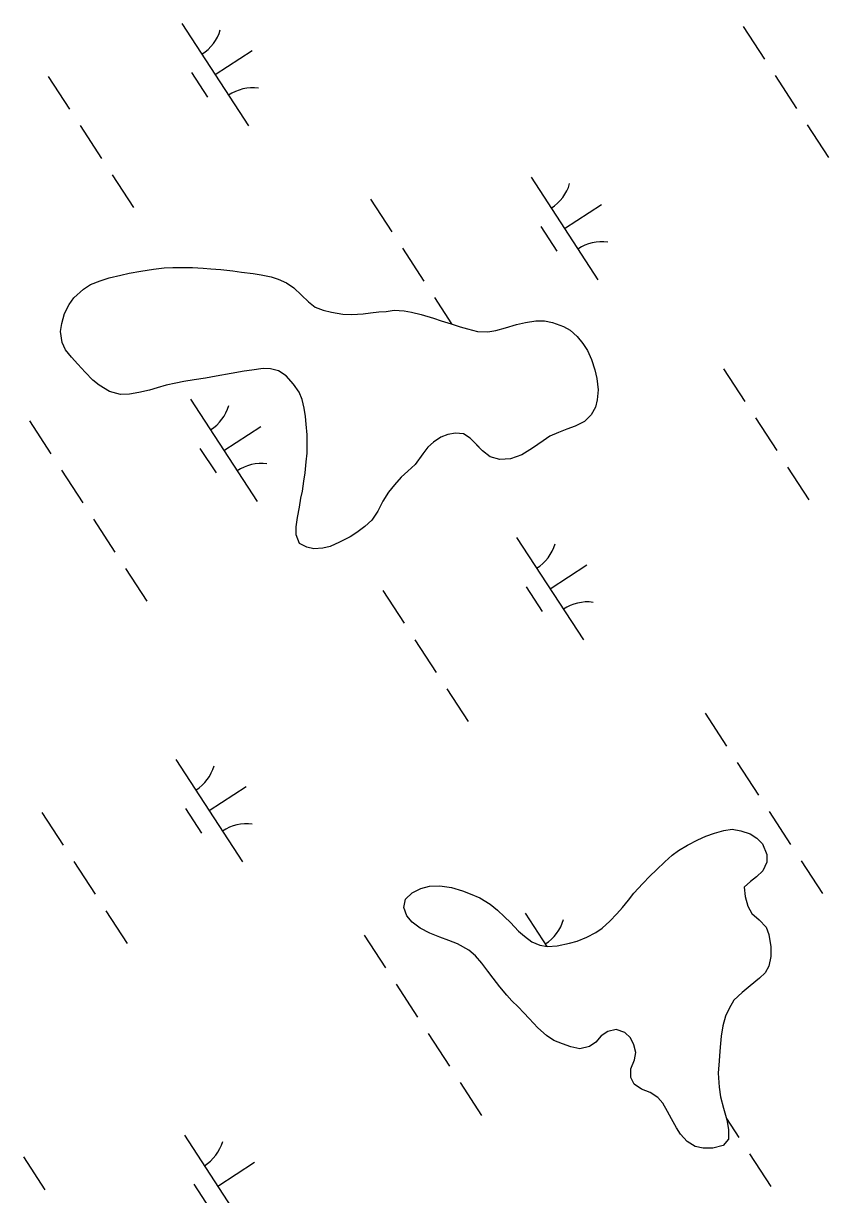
# Model space of a CAD drawing. Extents: x 3953924 to 3974542, y 193747 to 216192.
# Drawn here: x 3966940.1 to 3967269.4, y 204235.1 to 204714.2 of the extents above; entities that cross this region are included whole.
import ezdxf

# ---------------------------------------------------------------- set-up
doc = ezdxf.new("R2010")
doc.units = 0
doc.layers.add('V-TOPO-SHOR', color=7, linetype='Continuous')
doc.layers.add('V-WETL-SWMP', color=7, linetype='Continuous')

msp = doc.modelspace()

# ---------------------------------------------------------------- linework, layer by layer
at = {"layer": 'V-TOPO-SHOR'}
for points in [[(3967100.27, 204533.72), (3967097.32, 204531.05), (3967094.62, 204528.55), (3967091.84, 204525.45), (3967089.48, 204522.52), (3967087.13, 204518.81), (3967085.03, 204514.67), (3967082.68, 204511.05), (3967079.81, 204508.38), (3967076.42, 204505.89), (3967073.73, 204504.17), (3967069.39, 204501.94), (3967065.57, 204500.23), (3967062.63, 204499.55), (3967058.91, 204499.22), (3967055.97, 204499.93), (3967053.03, 204501.51), (3967051.66, 204504.97), (3967051.68, 204508.26), (3967052.22, 204512.15), (3967053.02, 204516.3), (3967053.64, 204519.93), (3967054.26, 204522.88), (3967054.81, 204526.94), (3967055.34, 204530.31), (3967055.8, 204534.81), (3967056.16, 204538.36), (3967056.1, 204542.77), (3967056.11, 204545.97), (3967055.79, 204550.3), (3967055.46, 204553.42), (3967054.95, 204556.8), (3967054.11, 204560.35), (3967052.91, 204563.3), (3967050.59, 204566.68), (3967047.58, 204569.99), (3967044.39, 204572.08), (3967041.19, 204572.88), (3967038.16, 204572.98), (3967033.57, 204572.4), (3967030.37, 204571.89), (3967025.08, 204570.97), (3967018.93, 204569.87), (3967014.6, 204569.12), (3967009.93, 204568.45), (3967005.68, 204567.78), (3967002.39, 204567.01), (3966998.49, 204566.17), (3966994.85, 204565.15), (3966991.73, 204564.21), (3966987.31, 204563.29), (3966983.5, 204562.61), (3966979.86, 204562.46), (3966975.37, 204563.6), (3966971.06, 204566.22), (3966968.56, 204568.31), (3966965.37, 204571.53), (3966962.36, 204574.83), (3966959.77, 204577.62), (3966957.37, 204580.74), (3966956, 204583.69), (3966955.33, 204588.2), (3966955.78, 204591.48), (3966956.92, 204595.55), (3966958.85, 204599.26), (3966960.77, 204602.02), (3966964.68, 204605.55), (3966967.54, 204607.43), (3966971.45, 204608.97), (3966975.17, 204610.17), (3966980.02, 204611.27), (3966983.4, 204612.03), (3966988.17, 204612.87), (3966993.37, 204613.71), (3966997.69, 204614.29), (3967001.16, 204614.36), (3967005.83, 204614.34), (3967009.21, 204614.32), (3967013.62, 204614.12), (3967016.82, 204613.85), (3967020.8, 204613.48), (3967025.81, 204613.02), (3967029.27, 204612.49), (3967034.03, 204611.94), (3967037.32, 204611.41), (3967041.38, 204610.52), (3967044.32, 204609.64), (3967047.77, 204608.15), (3967050.71, 204606.06), (3967053.81, 204603.1), (3967056.65, 204600.32), (3967059.49, 204598.14), (3967062.77, 204596.92), (3967066.14, 204596.03), (3967070.82, 204595.32), (3967074.45, 204595.12), (3967079.04, 204595.36), (3967082.07, 204595.86), (3967085.45, 204596.19), (3967088.48, 204596.35), (3967091.77, 204596.94)], [(3967091.77, 204596.94), (3967095.83, 204596.66), (3967098.86, 204596.04), (3967102.75, 204595.07), (3967107.85, 204593.57), (3967111.04, 204592.6), (3967115.02, 204591.37), (3967118.73, 204590.14), (3967121.76, 204589.26), (3967125.82, 204588.2), (3967130.06, 204588.09), (3967133.35, 204588.59), (3967137.25, 204589.7), (3967141.85, 204591.06), (3967145.49, 204591.91), (3967149.64, 204592.58), (3967153.28, 204592.48), (3967156.48, 204591.85), (3967160.97, 204590.27), (3967163.73, 204588.79), (3967166.57, 204586.18), (3967168.98, 204583.22), (3967170.79, 204580.44), (3967172.41, 204576.71), (3967173.77, 204572.55), (3967174.62, 204568.91), (3967175.21, 204564.32), (3967174.84, 204560.26), (3967174.13, 204557.23), (3967172.38, 204554.13), (3967169.6, 204551.37), (3967165.78, 204549.4), (3967162.31, 204548.21), (3967159.02, 204546.92), (3967155.46, 204545.3), (3967152.68, 204543.41), (3967148.34, 204540.4), (3967143.91, 204537.74), (3967139.32, 204536.03), (3967134.9, 204535.79), (3967131.01, 204536.85), (3967127.91, 204539.38), (3967125.24, 204542.07), (3967122.83, 204544.51), (3967120.07, 204546.26), (3967116.87, 204546.53), (3967113.75, 204546.03), (3967110.89, 204545), (3967107.85, 204542.94), (3967105.5, 204540.88), (3967103.5, 204538.2), (3967100.27, 204533.72)], [(3967167.69, 204294.69), (3967164.06, 204295.49), (3967160.61, 204296.8), (3967157.07, 204298.12), (3967154.05, 204300.12), (3967150.52, 204303.34), (3967146.9, 204307.08), (3967144.75, 204309.43), (3967142.42, 204311.95), (3967139.93, 204314.39), (3967137.77, 204316.74), (3967135.02, 204320.04), (3967132.27, 204323.69), (3967130.12, 204326.55), (3967127.54, 204329.77), (3967124.96, 204332.73), (3967122.29, 204335.07), (3967117.71, 204337.61), (3967114.09, 204339.1), (3967110.37, 204340.41), (3967106.31, 204341.99), (3967102.35, 204344.09), (3967099.07, 204346.53), (3967096.92, 204349.14), (3967095.64, 204352.52), (3967096.43, 204355.89), (3967099.13, 204358.56), (3967102.69, 204360.27), (3967106.24, 204361.21), (3967110.39, 204361.44), (3967115.15, 204360.73), (3967119.73, 204359.32), (3967122.84, 204358.09), (3967126.81, 204356.43), (3967130.95, 204353.9), (3967133.97, 204351.46), (3967136.81, 204348.76), (3967139.31, 204346.41), (3967142.67, 204342.85), (3967144.99, 204340.76), (3967148.1, 204338.49), (3967151.29, 204337.18), (3967154.49, 204336.56), (3967158.47, 204336.8), (3967163.5, 204337.89), (3967166.62, 204338.83), (3967170.61, 204340.37), (3967174.17, 204342.34), (3967176.86, 204344.15), (3967179.9, 204346.99), (3967182.86, 204350), (3967185.12, 204352.58), (3967187.65, 204355.6), (3967189.83, 204358.45), (3967193.4, 204362.32), (3967196.35, 204365.34), (3967199.05, 204368.01), (3967202.44, 204371.28), (3967205.48, 204373.95), (3967208.09, 204375.83), (3967211.73, 204377.98), (3967215.99, 204380.21), (3967219.28, 204381.66), (3967222.75, 204382.95), (3967226.56, 204384.05), (3967230.03, 204384.55), (3967233.58, 204383.93), (3967237.29, 204382.61), (3967240.05, 204380.87), (3967242.46, 204378.52), (3967244.17, 204374.27), (3967244.16, 204371.07), (3967242.58, 204367.53), (3967239.88, 204365.12), (3967237.45, 204363.23), (3967234.93, 204360.9), (3967235.26, 204357.01), (3967236.45, 204353.02), (3967238.08, 204350.15), (3967241.09, 204347.45), (3967243.85, 204344.5), (3967245.04, 204341.55), (3967245.79, 204336.44), (3967245.78, 204332.46), (3967245.06, 204328.57), (3967243.49, 204325.81), (3967241.23, 204323.65), (3967237.41, 204320.56), (3967234.02, 204317.8), (3967230.71, 204314.62), (3967228.71, 204311.26), (3967227.31, 204308.15), (3967226.16, 204304.17), (3967225.53, 204299.93), (3967225.17, 204296.91), (3967224.9, 204293.71), (3967224.62, 204289.81), (3967224.33, 204284.8), (3967224.65, 204279), (3967225.23, 204275.1), (3967226.42, 204270.51)], [(3967226.42, 204270.51), (3967227.87, 204265.65), (3967228.54, 204261.75), (3967228.43, 204257.77), (3967226.26, 204255.19), (3967222.1, 204254.08), (3967218.2, 204254.02), (3967214.92, 204254.73), (3967211.64, 204256.82), (3967208.89, 204259.86), (3967207.26, 204262.47), (3967205.2, 204266.03), (3967203.48, 204269.15), (3967201.68, 204272.45), (3967199.62, 204274.8), (3967196.51, 204276.8), (3967192.97, 204278.2), (3967189.86, 204280.21), (3967188.58, 204282.99), (3967188.6, 204286.53), (3967190.09, 204290.16), (3967190.54, 204293.27), (3967189.77, 204296.39), (3967188.4, 204299.17), (3967186.08, 204301.43), (3967182.53, 204302.57), (3967179.15, 204301.81), (3967176.46, 204300.1), (3967174.2, 204297.51), (3967171.68, 204295.62), (3967167.69, 204294.69)]]:
    msp.add_lwpolyline(points, dxfattribs=at)
at = {"layer": 'V-WETL-SWMP'}
for p, q in [((3967004.94, 204714.21), (3967032.22, 204672.31)), ((3967234.51, 204712.95), (3967243.24, 204699.54)), ((3967018.58, 204693.26), (3967033.67, 204703.08)), ((3966950.19, 204692.53), (3966958.92, 204679.13)), ((3967008.84, 204694.08), (3967015.39, 204684.02)), ((3967247.6, 204692.84), (3967256.33, 204679.43)), ((3966963.28, 204672.42), (3966972.01, 204659.01)), ((3967260.7, 204672.72), (3967269.43, 204659.31)), ((3966976.37, 204652.31), (3966985.1, 204638.9)), ((3967147.83, 204651.25), (3967175.11, 204609.35)), ((3967082.01, 204642.32), (3967090.74, 204628.91)), ((3967161.47, 204630.3), (3967176.56, 204640.12)), ((3967151.73, 204631.12), (3967158.28, 204621.06)), ((3967095.11, 204622.21), (3967103.84, 204608.8)), ((3966971.44, 204608.97), (3966975.17, 204610.17)), ((3966975.17, 204610.17), (3966980.02, 204611.27)), ((3966980.02, 204611.27), (3966983.4, 204612.03)), ((3966983.4, 204612.03), (3966988.17, 204612.87)), ((3966988.17, 204612.87), (3966993.36, 204613.71)), ((3966993.36, 204613.71), (3966997.69, 204614.29)), ((3966997.69, 204614.29), (3967001.16, 204614.36)), ((3967001.16, 204614.36), (3967009.21, 204614.32)), ((3967009.21, 204614.32), (3967013.62, 204614.12)), ((3967013.62, 204614.12), (3967016.82, 204613.85)), ((3967016.82, 204613.85), (3967020.8, 204613.48)), ((3967020.8, 204613.48), (3967025.81, 204613.02)), ((3967025.81, 204613.02), (3967029.27, 204612.49)), ((3967029.27, 204612.49), (3967034.03, 204611.94)), ((3967034.03, 204611.94), (3967037.32, 204611.41)), ((3967037.32, 204611.41), (3967041.38, 204610.52)), ((3967041.38, 204610.52), (3967044.32, 204609.64)), ((3966960.76, 204602.02), (3966964.68, 204605.55)), ((3966964.68, 204605.55), (3966967.54, 204607.43)), ((3966967.54, 204607.43), (3966971.44, 204608.97)), ((3967044.32, 204609.64), (3967047.77, 204608.15)), ((3967047.77, 204608.15), (3967050.7, 204606.06)), ((3967050.7, 204606.06), (3967053.81, 204603.1)), ((3966958.85, 204599.26), (3966960.76, 204602.02)), ((3967053.81, 204603.1), (3967056.65, 204600.32)), ((3967108.2, 204602.09), (3967115.22, 204591.3)), ((3966956.92, 204595.55), (3966958.85, 204599.26)), ((3967056.65, 204600.32), (3967059.49, 204598.14)), ((3967059.49, 204598.14), (3967062.77, 204596.91)), ((3967062.77, 204596.91), (3967066.15, 204596.03)), ((3967066.15, 204596.03), (3967070.81, 204595.32)), ((3967079.04, 204595.36), (3967082.07, 204595.86)), ((3967082.07, 204595.86), (3967085.45, 204596.19)), ((3967085.45, 204596.19), (3967088.48, 204596.35)), ((3967088.48, 204596.35), (3967091.77, 204596.94)), ((3967091.77, 204596.94), (3967095.83, 204596.66)), ((3967095.83, 204596.66), (3967098.86, 204596.04)), ((3967098.86, 204596.04), (3967102.75, 204595.07)), ((3966955.33, 204588.2), (3966955.78, 204591.48)), ((3966955.78, 204591.48), (3966956.92, 204595.55)), ((3967070.81, 204595.32), (3967074.45, 204595.12)), ((3967074.45, 204595.12), (3967079.04, 204595.36)), ((3967102.75, 204595.07), (3967107.85, 204593.57)), ((3967107.85, 204593.57), (3967111.04, 204592.6)), ((3967111.04, 204592.6), (3967115.02, 204591.37)), ((3967115.02, 204591.37), (3967118.73, 204590.14)), ((3967137.25, 204589.7), (3967141.85, 204591.06)), ((3967141.85, 204591.06), (3967145.48, 204591.91)), ((3967145.48, 204591.91), (3967149.64, 204592.58)), ((3967149.64, 204592.58), (3967153.28, 204592.48)), ((3967153.28, 204592.48), (3967156.48, 204591.85)), ((3967156.48, 204591.85), (3967160.97, 204590.27)), ((3966956, 204583.69), (3966955.33, 204588.2)), ((3967118.73, 204590.14), (3967121.76, 204589.26)), ((3967121.76, 204589.26), (3967125.82, 204588.2)), ((3967125.82, 204588.2), (3967130.06, 204588.09)), ((3967130.06, 204588.09), (3967133.35, 204588.59)), ((3967133.35, 204588.59), (3967137.25, 204589.7)), ((3967160.97, 204590.27), (3967163.73, 204588.79)), ((3967163.73, 204588.79), (3967166.57, 204586.18)), ((3967166.57, 204586.18), (3967168.98, 204583.22)), ((3966957.37, 204580.74), (3966956, 204583.69)), ((3967168.98, 204583.22), (3967170.79, 204580.44)), ((3966959.77, 204577.62), (3966957.37, 204580.74)), ((3966962.36, 204574.83), (3966959.77, 204577.62)), ((3967170.79, 204580.44), (3967172.41, 204576.71)), ((3967172.41, 204576.71), (3967173.77, 204572.55)), ((3966965.37, 204571.53), (3966962.36, 204574.83)), ((3967030.37, 204571.89), (3967025.08, 204570.97)), ((3967033.57, 204572.4), (3967030.37, 204571.89)), ((3967038.16, 204572.98), (3967033.57, 204572.4)), ((3967041.19, 204572.88), (3967038.16, 204572.98)), ((3967044.39, 204572.08), (3967041.19, 204572.88)), ((3967047.58, 204569.99), (3967044.39, 204572.08)), ((3967173.77, 204572.55), (3967174.62, 204568.91)), ((3967226.5, 204572.96), (3967235.23, 204559.55)), ((3966968.56, 204568.31), (3966965.37, 204571.53)), ((3966971.06, 204566.22), (3966968.56, 204568.31)), ((3967002.39, 204567.02), (3966998.49, 204566.17)), ((3967005.68, 204567.78), (3967002.39, 204567.02)), ((3967009.92, 204568.45), (3967005.68, 204567.78)), ((3967014.6, 204569.12), (3967009.92, 204568.45)), ((3967018.93, 204569.87), (3967014.6, 204569.12)), ((3967025.08, 204570.97), (3967018.93, 204569.87)), ((3967050.59, 204566.68), (3967047.58, 204569.99)), ((3967174.62, 204568.91), (3967175.2, 204564.32)), ((3966975.37, 204563.6), (3966971.06, 204566.22)), ((3966979.86, 204562.46), (3966975.37, 204563.6)), ((3966983.5, 204562.61), (3966979.86, 204562.46)), ((3966987.31, 204563.28), (3966983.5, 204562.61)), ((3966991.73, 204564.21), (3966987.31, 204563.28)), ((3966994.85, 204565.15), (3966991.73, 204564.21)), ((3966998.49, 204566.17), (3966994.85, 204565.15)), ((3967052.91, 204563.3), (3967050.59, 204566.68)), ((3967054.11, 204560.35), (3967052.91, 204563.3)), ((3967175.2, 204564.32), (3967174.84, 204560.26)), ((3967008.43, 204560.51), (3967035.71, 204518.6)), ((3967054.96, 204556.8), (3967054.11, 204560.35)), ((3967174.84, 204560.26), (3967174.13, 204557.23)), ((3967055.46, 204553.42), (3967054.96, 204556.8)), ((3967055.79, 204550.3), (3967055.46, 204553.42)), ((3967172.38, 204554.12), (3967169.6, 204551.37)), ((3967174.13, 204557.23), (3967172.38, 204554.12)), ((3967239.59, 204552.85), (3967248.32, 204539.44)), ((3966942.61, 204551.58), (3966951.34, 204538.17)), ((3967022.07, 204539.56), (3967037.15, 204549.38)), ((3967056.11, 204545.97), (3967055.79, 204550.3)), ((3967162.31, 204548.21), (3967159.02, 204546.92)), ((3967165.78, 204549.4), (3967162.31, 204548.21)), ((3967169.6, 204551.37), (3967165.78, 204549.4)), ((3967056.1, 204542.77), (3967056.11, 204545.97)), ((3967110.89, 204545), (3967107.85, 204542.94)), ((3967113.75, 204546.03), (3967110.89, 204545)), ((3967116.87, 204546.53), (3967113.75, 204546.03)), ((3967120.07, 204546.26), (3967116.87, 204546.53)), ((3967122.83, 204544.51), (3967120.07, 204546.26)), ((3967127.91, 204539.38), (3967122.83, 204544.51)), ((3967152.68, 204543.41), (3967148.34, 204540.4)), ((3967155.46, 204545.3), (3967152.68, 204543.41)), ((3967159.02, 204546.92), (3967155.46, 204545.3)), ((3967012.33, 204540.38), (3967018.88, 204530.32)), ((3967055.8, 204534.81), (3967056.16, 204538.36)), ((3967056.16, 204538.36), (3967056.1, 204542.77)), ((3967105.5, 204540.88), (3967103.5, 204538.2)), ((3967107.85, 204542.94), (3967105.5, 204540.88)), ((3967131.01, 204536.85), (3967127.91, 204539.38)), ((3967148.34, 204540.4), (3967143.91, 204537.74)), ((3967055.34, 204530.31), (3967055.8, 204534.81)), ((3967100.27, 204533.72), (3967097.32, 204531.05)), ((3967103.5, 204538.2), (3967100.27, 204533.72)), ((3967134.9, 204535.79), (3967131.01, 204536.85)), ((3967139.32, 204536.03), (3967134.9, 204535.79)), ((3967143.91, 204537.74), (3967139.32, 204536.03)), ((3966955.7, 204531.46), (3966964.43, 204518.05)), ((3967054.8, 204526.94), (3967055.34, 204530.31)), ((3967097.32, 204531.05), (3967094.62, 204528.55)), ((3967252.69, 204532.73), (3967261.41, 204519.32)), ((3967054.26, 204522.88), (3967054.8, 204526.94)), ((3967091.84, 204525.45), (3967089.49, 204522.52)), ((3967094.62, 204528.55), (3967091.84, 204525.45)), ((3967053.02, 204516.3), (3967053.64, 204519.93)), ((3967053.64, 204519.93), (3967054.26, 204522.88)), ((3967089.49, 204522.52), (3967087.13, 204518.81)), ((3967052.22, 204512.15), (3967053.02, 204516.3)), ((3967085.03, 204514.67), (3967082.68, 204511.05)), ((3967087.13, 204518.81), (3967085.03, 204514.67)), ((3966968.8, 204511.35), (3966977.52, 204497.94)), ((3967051.68, 204508.26), (3967052.22, 204512.15)), ((3967082.68, 204511.05), (3967079.81, 204508.38)), ((3967051.66, 204504.97), (3967051.68, 204508.26)), ((3967053.03, 204501.5), (3967051.66, 204504.97)), ((3967076.42, 204505.89), (3967073.73, 204504.17)), ((3967079.81, 204508.38), (3967076.42, 204505.89)), ((3967055.97, 204499.93), (3967053.03, 204501.5)), ((3967058.9, 204499.22), (3967055.97, 204499.93)), ((3967065.57, 204500.23), (3967062.63, 204499.55)), ((3967069.39, 204501.94), (3967065.57, 204500.23)), ((3967073.73, 204504.17), (3967069.39, 204501.94)), ((3967141.85, 204503.89), (3967169.13, 204461.99)), ((3967062.63, 204499.55), (3967058.9, 204499.22)), ((3966981.89, 204491.23), (3966990.62, 204477.83)), ((3967155.49, 204482.94), (3967170.57, 204492.76)), ((3967087.09, 204482.21), (3967095.82, 204468.81)), ((3967145.75, 204483.76), (3967152.3, 204473.7)), ((3967100.19, 204462.1), (3967108.92, 204448.69)), ((3967113.28, 204441.99), (3967122.01, 204428.58)), ((3967218.92, 204432), (3967227.65, 204418.59)), ((3967002.45, 204413.15), (3967029.72, 204371.24)), ((3967232.01, 204411.89), (3967240.74, 204398.48)), ((3967016.08, 204392.2), (3967031.17, 204402.02)), ((3966947.69, 204391.47), (3966956.42, 204378.06)), ((3967006.35, 204393.02), (3967012.89, 204382.96)), ((3967245.11, 204391.77), (3967253.84, 204378.36)), ((3967211.73, 204377.98), (3967215.99, 204380.21)), ((3967215.99, 204380.21), (3967219.28, 204381.66)), ((3967219.28, 204381.66), (3967222.75, 204382.94)), ((3967222.75, 204382.94), (3967226.56, 204384.05)), ((3967226.56, 204384.05), (3967230.03, 204384.55)), ((3967230.03, 204384.55), (3967233.57, 204383.93)), ((3967233.57, 204383.93), (3967237.29, 204382.61)), ((3967237.29, 204382.61), (3967240.05, 204380.87)), ((3967240.05, 204380.87), (3967242.46, 204378.52)), ((3967205.48, 204373.95), (3967208.09, 204375.84)), ((3967208.09, 204375.84), (3967211.73, 204377.98)), ((3967242.46, 204378.52), (3967244.17, 204374.27)), ((3966960.78, 204371.36), (3966969.51, 204357.95)), ((3967199.05, 204368.01), (3967202.44, 204371.28)), ((3967202.44, 204371.28), (3967205.48, 204373.95)), ((3967244.15, 204371.07), (3967242.58, 204367.53)), ((3967244.17, 204374.27), (3967244.15, 204371.07)), ((3967258.2, 204371.66), (3967266.93, 204358.25)), ((3967196.35, 204365.34), (3967199.05, 204368.01)), ((3967242.58, 204367.53), (3967239.88, 204365.12)), ((3967102.69, 204360.27), (3967106.24, 204361.21)), ((3967106.24, 204361.21), (3967110.39, 204361.45)), ((3967110.39, 204361.45), (3967115.15, 204360.73)), ((3967189.83, 204358.45), (3967193.39, 204362.32)), ((3967193.39, 204362.32), (3967196.35, 204365.34)), ((3967237.45, 204363.23), (3967234.93, 204360.9)), ((3967239.88, 204365.12), (3967237.45, 204363.23)), ((3967096.43, 204355.89), (3967099.13, 204358.56)), ((3967099.13, 204358.56), (3967102.69, 204360.27)), ((3967115.15, 204360.73), (3967119.73, 204359.32)), ((3967119.73, 204359.32), (3967122.84, 204358.09)), ((3967122.84, 204358.09), (3967126.81, 204356.43)), ((3967126.81, 204356.43), (3967130.95, 204353.9)), ((3967187.65, 204355.6), (3967189.83, 204358.45)), ((3967234.93, 204360.9), (3967235.25, 204357.01)), ((3967235.25, 204357.01), (3967236.45, 204353.02)), ((3967095.64, 204352.52), (3967096.43, 204355.89)), ((3967096.92, 204349.14), (3967095.64, 204352.52)), ((3967130.95, 204353.9), (3967133.97, 204351.46)), ((3967133.97, 204351.46), (3967136.81, 204348.76)), ((3967182.86, 204350), (3967185.12, 204352.58)), ((3967185.12, 204352.58), (3967187.65, 204355.6)), ((3967236.45, 204353.02), (3967238.08, 204350.15)), ((3966973.88, 204351.24), (3966982.61, 204337.83)), ((3967099.07, 204346.53), (3967096.92, 204349.14)), ((3967136.81, 204348.76), (3967139.31, 204346.41)), ((3967145.34, 204350.19), (3967154.17, 204336.62)), ((3967176.86, 204344.15), (3967179.9, 204346.99)), ((3967179.9, 204346.99), (3967182.86, 204350)), ((3967238.08, 204350.15), (3967241.09, 204347.46)), ((3967241.09, 204347.46), (3967243.85, 204344.5)), ((3967102.34, 204344.09), (3967099.07, 204346.53)), ((3967106.31, 204341.99), (3967102.34, 204344.09)), ((3967110.37, 204340.41), (3967106.31, 204341.99)), ((3967139.31, 204346.41), (3967142.67, 204342.85)), ((3967142.67, 204342.85), (3967144.99, 204340.76)), ((3967170.61, 204340.37), (3967174.17, 204342.34)), ((3967174.17, 204342.34), (3967176.86, 204344.15)), ((3967243.85, 204344.5), (3967245.04, 204341.55)), ((3967079.52, 204341.26), (3967088.24, 204327.85)), ((3967114.09, 204339.1), (3967110.37, 204340.41)), ((3967117.72, 204337.61), (3967114.09, 204339.1)), ((3967122.29, 204335.08), (3967117.72, 204337.61)), ((3967144.99, 204340.76), (3967148.1, 204338.49)), ((3967148.1, 204338.49), (3967151.29, 204337.18)), ((3967151.29, 204337.18), (3967154.49, 204336.56)), ((3967158.47, 204336.8), (3967163.5, 204337.9)), ((3967163.5, 204337.9), (3967166.62, 204338.83)), ((3967166.62, 204338.83), (3967170.61, 204340.37)), ((3967245.04, 204341.55), (3967245.8, 204336.44)), ((3967124.96, 204332.73), (3967122.29, 204335.08)), ((3967127.54, 204329.77), (3967124.96, 204332.73)), ((3967154.49, 204336.56), (3967158.47, 204336.8)), ((3967245.78, 204332.46), (3967245.06, 204328.57)), ((3967245.8, 204336.44), (3967245.78, 204332.46)), ((3967130.12, 204326.55), (3967127.54, 204329.77)), ((3967245.06, 204328.57), (3967243.49, 204325.81)), ((3967132.27, 204323.69), (3967130.12, 204326.55)), ((3967135.02, 204320.04), (3967132.27, 204323.69)), ((3967241.23, 204323.65), (3967237.41, 204320.56)), ((3967243.49, 204325.81), (3967241.23, 204323.65)), ((3967092.61, 204321.14), (3967101.34, 204307.73)), ((3967137.77, 204316.74), (3967135.02, 204320.04)), ((3967237.41, 204320.56), (3967234.02, 204317.81)), ((3967139.93, 204314.39), (3967137.77, 204316.74)), ((3967142.42, 204311.95), (3967139.93, 204314.39)), ((3967230.71, 204314.62), (3967228.71, 204311.26)), ((3967234.02, 204317.81), (3967230.71, 204314.62)), ((3967144.75, 204309.43), (3967142.42, 204311.95)), ((3967146.9, 204307.08), (3967144.75, 204309.43)), ((3967228.71, 204311.26), (3967227.31, 204308.15)), ((3967150.52, 204303.34), (3967146.9, 204307.08)), ((3967226.16, 204304.17), (3967225.53, 204299.93)), ((3967227.31, 204308.15), (3967226.16, 204304.17)), ((3967105.7, 204301.03), (3967114.43, 204287.62)), ((3967154.05, 204300.12), (3967150.52, 204303.34)), ((3967157.07, 204298.12), (3967154.05, 204300.12)), ((3967176.46, 204300.1), (3967174.2, 204297.51)), ((3967179.15, 204301.81), (3967176.46, 204300.1)), ((3967182.53, 204302.58), (3967179.15, 204301.81)), ((3967186.08, 204301.43), (3967182.53, 204302.58)), ((3967188.4, 204299.17), (3967186.08, 204301.43)), ((3967189.77, 204296.39), (3967188.4, 204299.17)), ((3967225.53, 204299.93), (3967225.17, 204296.91)), ((3967160.61, 204296.8), (3967157.07, 204298.12)), ((3967164.06, 204295.49), (3967160.61, 204296.8)), ((3967167.69, 204294.69), (3967164.06, 204295.49)), ((3967171.68, 204295.62), (3967167.69, 204294.69)), ((3967174.2, 204297.51), (3967171.68, 204295.62)), ((3967190.54, 204293.27), (3967189.77, 204296.39)), ((3967225.17, 204296.91), (3967224.9, 204293.71)), ((3967188.6, 204286.53), (3967190.09, 204290.16)), ((3967190.09, 204290.16), (3967190.54, 204293.27)), ((3967224.62, 204289.81), (3967224.33, 204284.8)), ((3967224.9, 204293.71), (3967224.62, 204289.81)), ((3967188.58, 204282.99), (3967188.6, 204286.53)), ((3967224.33, 204284.8), (3967224.65, 204278.99)), ((3967118.8, 204280.91), (3967127.52, 204267.51)), ((3967189.86, 204280.21), (3967188.58, 204282.99)), ((3967192.97, 204278.2), (3967189.86, 204280.21)), ((3967196.51, 204276.8), (3967192.97, 204278.2)), ((3967199.62, 204274.8), (3967196.51, 204276.8)), ((3967201.68, 204272.45), (3967199.62, 204274.8)), ((3967224.65, 204278.99), (3967225.23, 204275.1)), ((3967225.23, 204275.1), (3967226.42, 204270.51)), ((3967203.48, 204269.15), (3967201.68, 204272.45)), ((3967226.42, 204270.51), (3967227.87, 204265.65)), ((3967205.2, 204266.03), (3967203.48, 204269.15)), ((3967207.25, 204262.47), (3967205.2, 204266.03)), ((3967227.7, 204266.21), (3967232.73, 204258.49)), ((3967227.87, 204265.65), (3967228.54, 204261.75)), ((3967208.89, 204259.86), (3967207.25, 204262.47)), ((3967228.54, 204261.75), (3967228.44, 204257.77)), ((3967005.93, 204259.44), (3967033.21, 204217.54)), ((3967211.64, 204256.82), (3967208.89, 204259.86)), ((3967214.92, 204254.73), (3967211.64, 204256.82)), ((3967228.44, 204257.77), (3967226.26, 204255.19)), ((3967218.2, 204254.02), (3967214.92, 204254.73)), ((3967222.1, 204254.08), (3967218.2, 204254.02)), ((3967226.26, 204255.19), (3967222.1, 204254.08)), ((3967237.09, 204251.78), (3967245.82, 204238.37)), ((3966940.11, 204250.51), (3966948.84, 204237.1)), ((3967019.57, 204238.49), (3967034.66, 204248.31)), ((3967009.83, 204239.31), (3967016.38, 204229.25))]:
    msp.add_line(p, q, dxfattribs=at)
for centre, start, end in [((3967003.71, 204716.54), 302.2901, 343.8338), ((3967033.85, 204670.24), 82.2901, 123.8337), ((3967146.6, 204653.58), 302.2901, 343.8338), ((3967176.74, 204607.28), 82.2901, 123.8337), ((3967007.2, 204562.84), 302.2901, 343.8338), ((3967037.34, 204516.54), 82.2901, 123.8337), ((3967140.62, 204506.22), 302.2901, 343.8338), ((3967170.76, 204459.92), 82.2901, 123.8337), ((3967001.21, 204415.47), 302.2901, 343.8338), ((3967031.35, 204369.18), 82.2901, 123.8337), ((3967144.11, 204352.52), 302.2901, 343.8338), ((3967004.7, 204261.77), 302.2901, 343.8338)]:
    msp.add_arc(centre, 17.62, start, end, dxfattribs=at)

doc.saveas('drawing.dxf')
